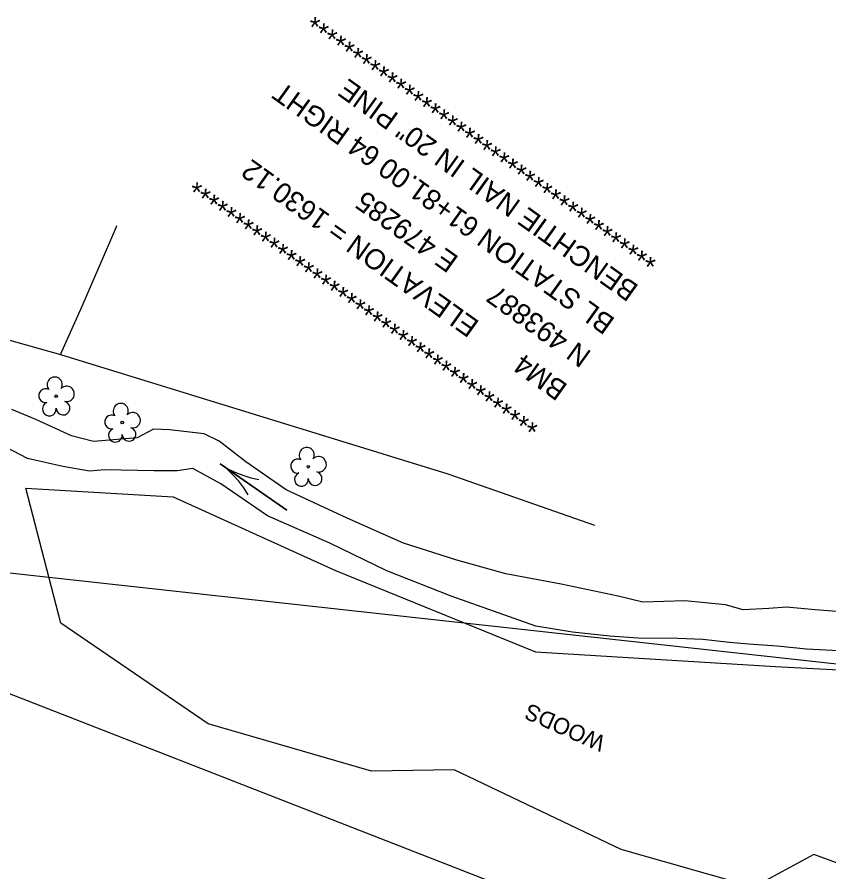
# Model space of a CAD drawing. Extents: x 472260 to 482161, y 489063 to 507124.
# Drawn here: x 479425.7 to 479625.5, y 493833.5 to 494043.9 of the extents above; entities that cross this region are included whole.
import ezdxf

# ---------------------------------------------------------------- set-up
doc = ezdxf.new("R2010")
doc.units = 0
for name, color, linetype in [('Exist Structure Minor Drop Inlet Cogo Elevation', 7, 'Continuous'), ('Exist Structure Minor Drop Inlet Cogo Number', 7, 'Continuous'), ('Exist Structure Minor Junction Box Leader', 7, 'Continuous'), ('Prop Drainage Structure Drop Inlet Grate 2 Wide Slots and Flat Grates 840 20 Label', 7, 'Continuous'), ('Prop Drainage Structure Pipe RCP 18in Class IV', 7, 'Continuous'), ('Prop Drainage Structure Pipe RCP 24in Class III', 7, 'Continuous'), ('Prop Drainage Structure Pipe RCP 66in Class III', 7, 'Continuous'), ('Prop Drainage Structure Pipe RCP 72in Class III', 7, 'Continuous'), ('Prop Erosion Rip Rap Pad at Outlet Label', 7, 'Continuous'), ('Prop SS Fill Line', 7, 'Continuous')]:
    doc.layers.add(name, color=color, linetype=linetype)

msp = doc.modelspace()

# ---------------------------------------------------------------- linework, layer by layer
at = {"layer": 'Exist Structure Minor Drop Inlet Cogo Elevation'}
for radius in [1992.96, 2092.96]:
    msp.add_arc((480448.9, 495467.9), radius, 230.46528, 247.8014, dxfattribs=at)
at = {"layer": 'Exist Structure Minor Drop Inlet Cogo Number'}
msp.add_line((480638.53, 493773.45), (479176.25, 493934.19), dxfattribs=at)
at = {"layer": 'Prop Drainage Structure Drop Inlet Grate 2 Wide Slots and Flat Grates 840 20 Label'}
for p, q in [((479435.32, 493950.55), (479435.32, 493950.55)), ((479451.58, 493944.08), (479451.58, 493944.08)), ((479497.37, 493933.22), (479497.37, 493933.22))]:
    msp.add_line(p, q, dxfattribs=at)
for centre in [(479435.32, 493950.55), (479451.58, 493944.08), (479497.37, 493933.22)]:
    msp.add_circle(centre, 0.326, dxfattribs=at)
for centre, radius, start, end in [((479434.94, 493953.43), 1.86, 330.1651, 219.7134), ((479432.72, 493950.71), 1.73, 62.6636, 279.3457), ((479437.87, 493951.14), 1.9, 257.1011, 134.1999), ((479433.62, 493947.43), 1.69, 111.5671, 6.231), ((479436.99, 493947.65), 1.7, 181.2822, 74.56), ((479451.2, 493946.95), 1.86, 330.1651, 219.7134), ((479448.98, 493944.23), 1.73, 62.6636, 279.3457), ((479454.13, 493944.67), 1.9, 257.1011, 134.1999), ((479449.88, 493940.96), 1.69, 111.5671, 6.231), ((479453.25, 493941.18), 1.7, 181.2822, 74.56), ((479496.98, 493936.1), 1.86, 330.1651, 219.7134), ((479499.91, 493933.81), 1.9, 257.1011, 134.1999), ((479494.76, 493933.38), 1.73, 62.6636, 279.3457), ((479495.66, 493930.1), 1.69, 111.5671, 6.231), ((479499.04, 493930.32), 1.7, 181.2822, 74.56)]:
    msp.add_arc(centre, radius, start, end, dxfattribs=at)
at = {"layer": 'Prop Drainage Structure Pipe RCP 18in Class IV'}
msp.add_line((479483.89, 493928.2), (479483.89, 493928.2), dxfattribs=at)
msp.add_lwpolyline([(479482.59, 493926.32), (479481.49, 493928.04), (479480.23, 493929.69), (479478.82, 493931.24), (479477.32, 493932.67), (479475.68, 493933.9), (479492.11, 493922.49), (479475.68, 493933.9), (479477.4, 493932.79), (479479.27, 493931.88), (479481.21, 493931.11), (479483.2, 493930.5), (479485.2, 493930.07)], dxfattribs=at)
at = {"layer": 'Prop Drainage Structure Pipe RCP 24in Class III'}
for points in [[(479615.04, 493898.62), (479610.73, 493898.36), (479604.4, 493897.96), (479600.03, 493899.2), (479590.01, 493900.17), (479579.71, 493899.86), (479573.67, 493901.32), (479559.63, 493904.27), (479545.95, 493906.83), (479533.95, 493910.21), (479520.77, 493914.43), (479506.9, 493920.54), (479491.92, 493927.5), (479481.96, 493934.44), (479475.4, 493939.5), (479471.73, 493941.28), (479463.2, 493942.27), (479459.26, 493942.48), (479455.2, 493940.31), (479444.45, 493939.46), (479439.09, 493940.79), (479430.3, 493944.83), (479424.42, 493947.28)], [(479612.75, 493889.02), (479605.7, 493889.52), (479601.06, 493889.93), (479594.45, 493890.68), (479588.31, 493890.96), (479578.49, 493891.02), (479571.58, 493891.49), (479562.39, 493892.52), (479553.36, 493893.99), (479532.49, 493901.39), (479516.68, 493907.56), (479502.65, 493914.38), (479487.36, 493921.12), (479475.81, 493929.04), (479468.96, 493932.75), (479465.11, 493932.23), (479459.32, 493932.17), (479447.31, 493932.44), (479443.53, 493932.13), (479436.93, 493933.25), (479428.27, 493935.2), (479421.25, 493938.86)], [(479633.8, 493897.11), (479622.14, 493897.96), (479615.04, 493898.62)], [(479629.48, 493887.83), (479619.98, 493888.28), (479612.75, 493889.02)]]:
    msp.add_lwpolyline(points, dxfattribs=at)
at = {"layer": 'Prop Drainage Structure Pipe RCP 72in Class III'}
for points in [[(479285.18, 494001.19), (479346.86, 493985.65), (479400.45, 493970.91), (479436.33, 493960.85), (479531.67, 493931.43), (479567.84, 493918.81)], [(479436.33, 493960.85), (479441.66, 493972.76), (479450.06, 493992.06), (479450.27, 493992.55)]]:
    msp.add_lwpolyline(points, dxfattribs=at)
at = {"layer": 'Prop Erosion Rip Rap Pad at Outlet Label'}
for points in [[(479574.35, 493839.01), (479533.26, 493858.59), (479512.88, 493858.26), (479472.7, 493869.94), (479436.46, 493894.68), (479427.87, 493927.91), (479464.11, 493925.8), (479504.09, 493907.68), (479553.32, 493887.68), (479612.33, 493884.01)], [(479612.33, 493884.01), (479669.97, 493881.03), (479694.59, 493870.35), (479718.4, 493852.06), (479756.73, 493820.5), (479791.18, 493795.96), (479814.25, 493786.04), (479820.68, 493775.18), (479816.03, 493764.96), (479786.63, 493783.97), (479760.62, 493789.02), (479711.42, 493821.81), (479701.35, 493827.8), (479692.69, 493825.66), (479680.59, 493809.95), (479688.82, 493803.69), (479687.62, 493796.17), (479663.19, 493804.16), (479661.56, 493823.65), (479643.67, 493829.73), (479621.79, 493837.8), (479606.95, 493829.71), (479574.35, 493839.01)]]:
    msp.add_lwpolyline(points, dxfattribs=at)
at = {"layer": 'Prop SS Fill Line'}
msp.add_lwpolyline([(479577.92, 493817.18), (479406.1, 493884.2), (479391.74, 493848.14), (479388.66, 493849.36), (479386.07, 493843.22), (479557.6, 493776.72), (479623.1, 493751.2), (479627.78, 493763.9), (479636.36, 493760.83), (479640.06, 493770.29), (479631.32, 493773.77), (479638.76, 493793.16), (479577.79, 493816.9)], close=True, dxfattribs=at)

# ---------------------------------------------------------------- texts
at = {"layer": 'Exist Structure Minor Junction Box Leader'}
for s, p in [('****************************************', (479584.76, 493985.8)), ('BENCHTIE NAIL IN 20" PINE', (479578.94, 493977.66)), ('BL STATION 61+81.00 64 RIGHT', (479573.13, 493969.53)), ('BM4       ELEVATION = 1630.12', (479561.49, 493953.26)), ('****************************************', (479555.68, 493945.12)), ('N 493887      E 479285', (479567.31, 493961.39))]:
    msp.add_text(s, height=5, rotation=144.4383, dxfattribs=at).set_placement(p)
at = {"layer": 'Prop Drainage Structure Pipe RCP 66in Class III'}
msp.add_text('WOODS', height=4, rotation=156.0819, dxfattribs=at).set_placement((479570.84, 493866.65))

doc.saveas('drawing.dxf')
